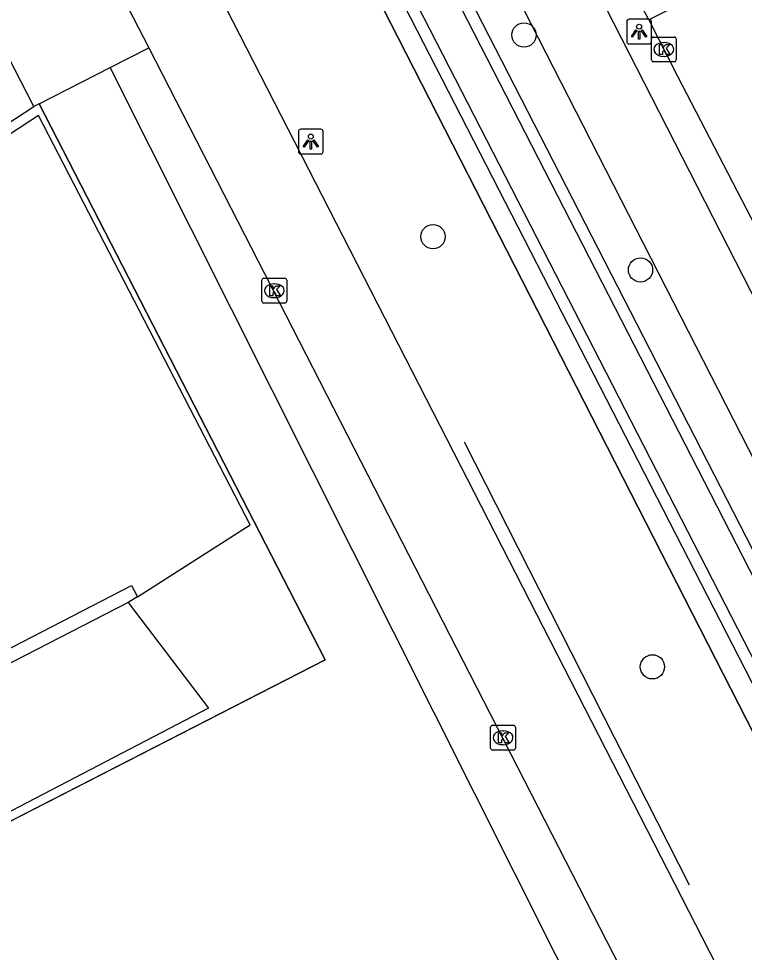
# Model space of a CAD drawing. Extents: x 158838 to 160074, y 386376 to 387776.
# Drawn here: x 159720.26 to 159749.52, y 387445.51 to 387483.15 of the extents above; entities that cross this region are included whole.
import ezdxf

# ---------------------------------------------------------------- set-up
doc = ezdxf.new("R2010")
doc.units = 0
for name, color, linetype in [('IMGEO_Berm_groen', 7, 'Continuous'), ('IMGEO_Boom', 7, 'Continuous'), ('IMGEO_Fietspad_open', 7, 'Continuous'), ('IMGEO_Groenvoorziening', 7, 'Continuous'), ('IMGEO_Hek', 7, 'Continuous'), ('IMGEO_Kolk', 7, 'Continuous'), ('IMGEO_Lichtpunt', 7, 'Continuous'), ('IMGEO_Parkeervlak_gesloten', 7, 'Continuous'), ('IMGEO_Rijbaan_lokaal_gesloten', 7, 'Continuous'), ('IMGEO_Rijbaan_lokaal_open', 7, 'Continuous'), ('IMGEO_Waterloop', 7, 'Continuous')]:
    doc.layers.add(name, color=color, linetype=linetype)

msp = doc.modelspace()

# ---------------------------------------------------------------- linework, layer by layer
at = {"layer": 'IMGEO_Berm_groen'}
for points in [[(159756.34, 387449.12), (159717.44, 387524.877), (159716.4, 387524.416), (159715.153, 387523.864), (159754.126, 387447.986)], [(159753.333, 387447.58), (159727.771, 387497.616)]]:
    msp.add_lwpolyline(points, dxfattribs=at)
at = {"layer": 'IMGEO_Boom'}
for centre in [(159740.631, 387482.492), (159736.96, 387474.359), (159745.329, 387473.02), (159745.81, 387457.016)]:
    msp.add_circle(centre, 0.489, dxfattribs=at)
at = {"layer": 'IMGEO_Fietspad_open'}
for points in [[(159833.322, 387308.736), (159743.948, 387483.569), (159721.707, 387527.076)], [(159719.079, 387525.754), (159725.785, 387512.529), (159750.276, 387464.635), (159757.823, 387449.88)]]:
    msp.add_lwpolyline(points, dxfattribs=at)
at = {"layer": 'IMGEO_Groenvoorziening'}
for points in [[(159730.211, 387414.915), (159751.682, 387425.938), (159723.943, 387481.181)], [(159697.337, 387439.219), (159732.619, 387457.296), (159721.08, 387479.72)]]:
    msp.add_lwpolyline(points, dxfattribs=at)
at = {"layer": 'IMGEO_Hek'}
for points in [[(159727.771, 387497.616), (159753.333, 387447.58), (159753.98, 387446.313), (159769.724, 387415.495)], [(159721.08, 387479.72), (159732.619, 387457.296), (159701.198, 387441.197), (159697.337, 387439.219)], [(159738.223, 387466.086), (159747.295, 387448.232)]]:
    msp.add_lwpolyline(points, dxfattribs=at)
at = {"layer": 'IMGEO_Kolk'}
for p, q in [((159745.77, 387481.485), (159745.77, 387482.337)), ((159745.845, 387482.411), (159746.697, 387482.411)), ((159746.258, 387482.191), (159746.283, 387482.191)), ((159746.771, 387482.337), (159746.771, 387481.485)), ((159746.697, 387481.411), (159745.845, 387481.411)), ((159746.281, 387481.631), (159746.256, 387481.631)), ((159730.064, 387471.756), (159730.064, 387472.608)), ((159730.139, 387472.682), (159730.991, 387472.682)), ((159730.552, 387472.462), (159730.577, 387472.462)), ((159731.065, 387472.608), (159731.065, 387471.756)), ((159730.991, 387471.682), (159730.139, 387471.682)), ((159730.575, 387471.902), (159730.55, 387471.902)), ((159739.36, 387454.659), (159740.212, 387454.659)), ((159739.285, 387453.733), (159739.285, 387454.585)), ((159739.773, 387454.439), (159739.798, 387454.439)), ((159740.286, 387454.585), (159740.286, 387453.733)), ((159739.796, 387453.879), (159739.771, 387453.879)), ((159740.212, 387453.659), (159739.36, 387453.659))]:
    msp.add_line(p, q, dxfattribs=at)
for points in [[(159745.77, 387481.485), (159745.77, 387482.337)], [(159745.845, 387482.411), (159746.697, 387482.411)], [(159746.091, 387482.111), (159746.214, 387482.111), (159746.214, 387481.96), (159746.344, 387482.111), (159746.508, 387482.111), (159746.362, 387481.96), (159746.515, 387481.711), (159746.363, 387481.711), (159746.278, 387481.875), (159746.214, 387481.808), (159746.214, 387481.711), (159746.091, 387481.711), (159746.091, 387482.111)], [(159746.771, 387482.337), (159746.771, 387481.485)], [(159746.697, 387481.411), (159745.845, 387481.411)], [(159730.064, 387471.756), (159730.064, 387472.608)], [(159730.139, 387472.682), (159730.991, 387472.682)], [(159730.385, 387472.382), (159730.508, 387472.382), (159730.508, 387472.231), (159730.638, 387472.382), (159730.802, 387472.382), (159730.656, 387472.231), (159730.809, 387471.982), (159730.657, 387471.982), (159730.572, 387472.146), (159730.508, 387472.079), (159730.508, 387471.982), (159730.385, 387471.982), (159730.385, 387472.382)], [(159731.065, 387472.608), (159731.065, 387471.756)], [(159730.991, 387471.682), (159730.139, 387471.682)], [(159739.36, 387454.659), (159740.212, 387454.659)], [(159739.285, 387453.733), (159739.285, 387454.585)], [(159739.606, 387454.359), (159739.729, 387454.359), (159739.729, 387454.208), (159739.859, 387454.359), (159740.023, 387454.359), (159739.877, 387454.208), (159740.03, 387453.959), (159739.878, 387453.959), (159739.793, 387454.123), (159739.729, 387454.056), (159739.729, 387453.959), (159739.606, 387453.959), (159739.606, 387454.359)], [(159740.286, 387454.585), (159740.286, 387453.733)], [(159740.212, 387453.659), (159739.36, 387453.659)]]:
    msp.add_lwpolyline(points, dxfattribs=at)
for centre, start, end in [((159745.847, 387482.335), 91.552, 178.448), ((159745.847, 387482.335), 91.552, 178.448), ((159746.695, 387482.335), 1.552, 88.448), ((159746.695, 387482.335), 1.552, 88.448), ((159745.847, 387481.487), 181.552, 268.448), ((159745.847, 387481.487), 181.552, 268.448), ((159746.695, 387481.487), 271.552, 358.448), ((159746.695, 387481.487), 271.552, 358.448), ((159730.141, 387472.606), 91.552, 178.448), ((159730.141, 387472.606), 91.552, 178.448), ((159730.989, 387472.606), 1.552, 88.448), ((159730.989, 387472.606), 1.552, 88.448), ((159730.141, 387471.758), 181.552, 268.448), ((159730.141, 387471.758), 181.552, 268.448), ((159730.989, 387471.758), 271.552, 358.448), ((159730.989, 387471.758), 271.552, 358.448), ((159739.362, 387454.583), 91.552, 178.448), ((159739.362, 387454.583), 91.552, 178.448), ((159740.21, 387454.583), 1.552, 88.448), ((159740.21, 387454.583), 1.552, 88.448), ((159739.362, 387453.735), 181.552, 268.448), ((159739.362, 387453.735), 181.552, 268.448), ((159740.21, 387453.735), 271.552, 358.448), ((159740.21, 387453.735), 271.552, 358.448)]:
    msp.add_arc(centre, 0.0765, start, end, dxfattribs=at)
for centre, major_axis, ratio, start_param, end_param in [((159746.257, 387481.911), (-0.387, 0.002), 0.722429, 4.712389, 7.853982), ((159746.282, 387481.911), (-0.39, 0.002), 0.717154, 1.570796, 4.712389), ((159730.551, 387472.182), (-0.387, 0.002), 0.722429, 4.712389, 7.853982), ((159730.576, 387472.182), (-0.39, 0.002), 0.717154, 1.570796, 4.712389), ((159739.772, 387454.159), (-0.387, 0.002), 0.722429, 4.712389, 7.853982), ((159739.797, 387454.159), (-0.39, 0.002), 0.717154, 1.570796, 4.712389)]:
    msp.add_ellipse(centre, major_axis=major_axis, ratio=ratio, start_param=start_param, end_param=end_param, dxfattribs=at)
at = {"layer": 'IMGEO_Lichtpunt'}
for p, q in [((159744.773, 387483.032), (159744.773, 387482.225)), ((159744.773, 387483.032), (159744.773, 387482.225)), ((159745.675, 387483.127), (159744.867, 387483.127)), ((159745.675, 387483.127), (159744.867, 387483.127)), ((159745.769, 387482.225), (159745.769, 387483.032)), ((159745.769, 387482.225), (159745.769, 387483.032)), ((159744.867, 387482.131), (159745.675, 387482.131)), ((159744.867, 387482.131), (159745.675, 387482.131)), ((159731.536, 387478.6), (159731.536, 387477.793)), ((159731.536, 387478.6), (159731.536, 387477.793)), ((159732.438, 387478.695), (159731.63, 387478.695)), ((159732.438, 387478.695), (159731.63, 387478.695)), ((159732.532, 387477.793), (159732.532, 387478.6)), ((159732.532, 387477.793), (159732.532, 387478.6)), ((159731.63, 387477.699), (159732.438, 387477.699)), ((159731.63, 387477.699), (159732.438, 387477.699))]:
    msp.add_line(p, q, dxfattribs=at)
for points in [[(159745.147, 387482.696), (159745.186, 387482.668), (159744.998, 387482.406), (159744.96, 387482.433), (159745.147, 387482.696)], [(159745.249, 387482.648), (159745.296, 387482.648), (159745.296, 387482.326), (159745.249, 387482.326), (159745.249, 387482.648)], [(159745.359, 387482.668), (159745.397, 387482.695), (159745.584, 387482.433), (159745.545, 387482.405), (159745.359, 387482.668)], [(159731.91, 387478.264), (159731.949, 387478.236), (159731.761, 387477.974), (159731.723, 387478.001), (159731.91, 387478.264)], [(159732.012, 387478.216), (159732.059, 387478.216), (159732.059, 387477.894), (159732.012, 387477.894), (159732.012, 387478.216)], [(159732.122, 387478.236), (159732.16, 387478.263), (159732.347, 387478.001), (159732.308, 387477.973), (159732.122, 387478.236)]]:
    msp.add_lwpolyline(points, dxfattribs=at)
for centre in [(159745.272, 387482.83), (159732.035, 387478.398)]:
    msp.add_circle(centre, 0.0994, dxfattribs=at)
for centre, start, end in [((159744.867, 387483.032), 90, 180), ((159744.867, 387483.032), 90, 180), ((159745.675, 387483.032), 0, 90), ((159745.675, 387483.032), 0, 90), ((159744.867, 387482.225), 180, 270), ((159744.867, 387482.225), 180, 270), ((159745.675, 387482.225), 270, 0), ((159745.675, 387482.225), 270, 360), ((159731.63, 387478.6), 90, 180), ((159731.63, 387478.6), 90, 180), ((159732.438, 387478.6), 0, 90), ((159732.438, 387478.6), 0, 90), ((159731.63, 387477.793), 180, 270), ((159731.63, 387477.793), 180, 270), ((159732.438, 387477.793), 270, 0), ((159732.438, 387477.793), 270, 360)]:
    msp.add_arc(centre, 0.0946, start, end, dxfattribs=at)
at = {"layer": 'IMGEO_Parkeervlak_gesloten'}
msp.add_lwpolyline([(159724.675, 387459.611), (159727.911, 387455.345), (159703.107, 387442.431), (159699.799, 387446.811)], dxfattribs=at)
at = {"layer": 'IMGEO_Rijbaan_lokaal_gesloten'}
for points in [[(159720.866, 387479.61), (159718.81, 387483.584)], [(159725.041, 387459.844), (159729.59, 387462.749), (159721.053, 387479.248), (159716.591, 387476.327), (159716.373, 387476.675), (159720.866, 387479.61)], [(159697.648, 387446.269), (159724.809, 387460.294), (159725.041, 387459.844)]]:
    msp.add_lwpolyline(points, dxfattribs=at)
at = {"layer": 'IMGEO_Rijbaan_lokaal_open'}
for points in [[(159745.658, 387483.102), (159745.117, 387484.159), (159735.388, 387503.165)], [(159722.746, 387495.031), (159764.804, 387412.946)], [(159723.199, 387486.46), (159725.498, 387481.975)], [(159751.948, 387486.289), (159745.658, 387483.102)], [(159745.658, 387483.102), (159746.825, 387480.834), (159753.839, 387467.306), (159762.733, 387449.881), (159772.565, 387430.656), (159776.366, 387423.23), (159781.525, 387413.188), (159790.867, 387394.858), (159798.879, 387379.221)], [(159723.943, 387481.181), (159725.498, 387481.975)], [(159725.498, 387481.975), (159753.042, 387428.248)], [(159721.08, 387479.72), (159723.943, 387481.181)], [(159721.08, 387479.72), (159720.866, 387479.61)], [(159724.675, 387459.611), (159699.799, 387446.811)], [(159725.041, 387459.844), (159724.675, 387459.611)]]:
    msp.add_lwpolyline(points, dxfattribs=at)
at = {"layer": 'IMGEO_Waterloop'}
msp.add_lwpolyline([(159755.908, 387448.899), (159717.218, 387524.248), (159716.621, 387523.985), (159715.82, 387523.628), (159754.558, 387448.208)], dxfattribs=at)

doc.saveas('drawing.dxf')
